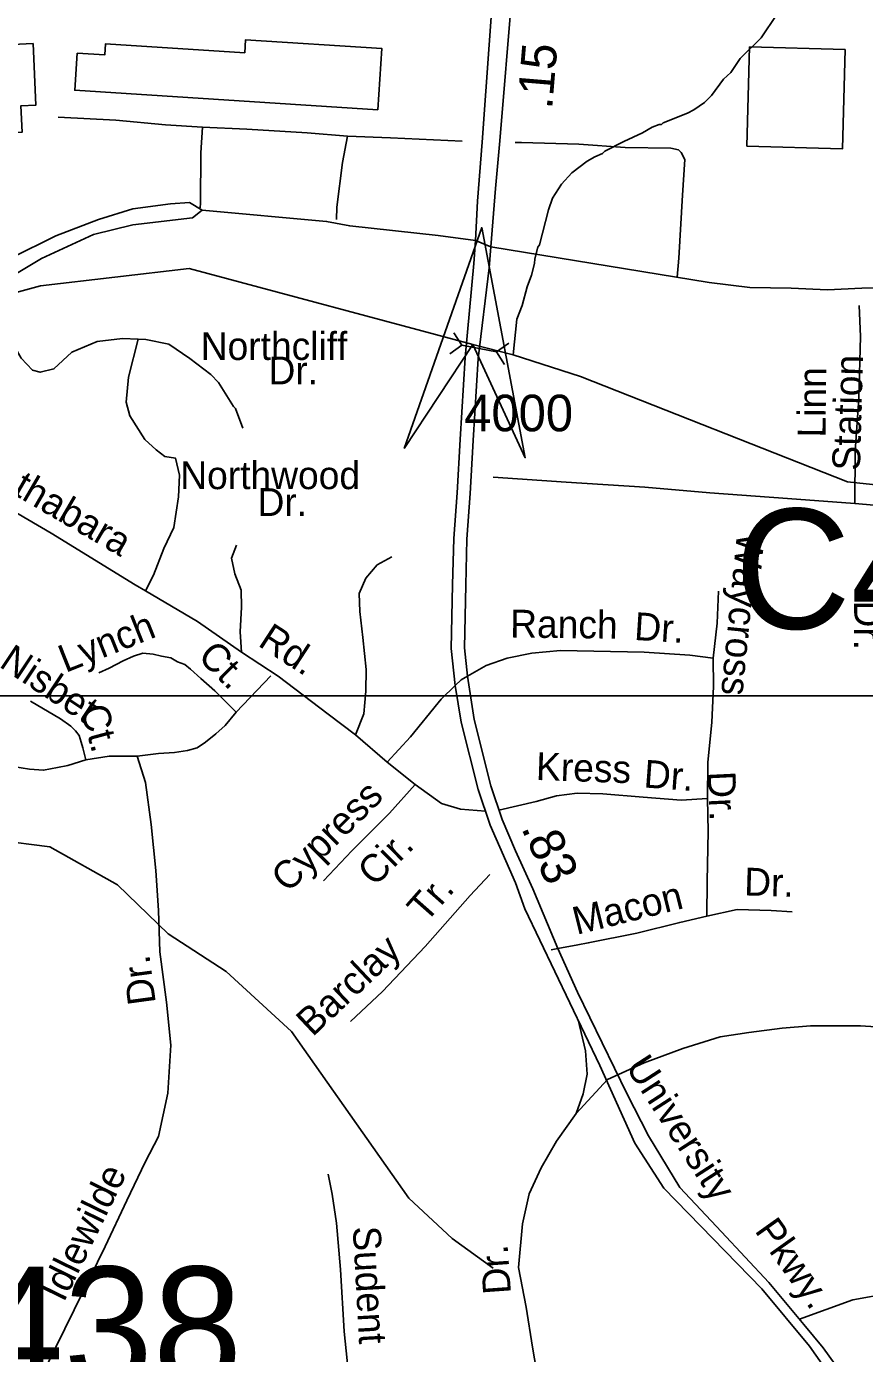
# Model space of a CAD drawing. Extents: x 1547597 to 1699558, y 810033 to 920809.
# Drawn here: x 1620780 to 1623642, y 872502 to 877036 of the extents above; entities that cross this region are included whole.
import ezdxf

# ---------------------------------------------------------------- set-up
doc = ezdxf.new("R2010")
doc.units = 0
for name, color, linetype in [('Exist Cultural Warehouse Building Footprint', 7, 'Continuous'), ('Exist Hydrographic Creek Single Shore', 7, 'Continuous'), ('Exist Hydrographic Misc Water Feature', 7, 'Continuous'), ('Exist Road Non-System Type 51', 7, 'Continuous'), ('Exist Road Non-System Type 51 Label', 7, 'Continuous'), ('Exist Road Primary US Structure Non-Sys NCDOT Number Label', 7, 'Continuous'), ('Exist Road Secondary Mileage Hundredths English Label', 7, 'Continuous'), ('Exist Road Secondary Structure Culvert Attributed CELL', 7, 'Continuous'), ('Exist Road Secondary Structure Culvert CELL', 7, 'Continuous'), ('Exist Road Secondary Structure Culvert Number Label', 7, 'Continuous'), ('Exist Road Secondary Type 51 Divided Attributed', 7, 'Continuous'), ('Exist Road Secondary Type 51 Label', 7, 'Continuous'), ('Exist Road Secondary Type 51 Number Label', 7, 'Continuous'), ('Exist Road Secondary Type 51 Undivided 4 Lane Attributed', 7, 'Continuous'), ('Map Preparation Inset Cut Line', 7, 'Continuous')]:
    doc.layers.add(name, color=color, linetype=linetype)

msp = doc.modelspace()

# ---------------------------------------------------------------- linework, layer by layer
at = {"layer": 'Exist Cultural Warehouse Building Footprint'}
for points in [[(1620497.4, 876963.6), (1620802.1, 876977.9), (1620811.9, 876768.2), (1620760.3, 876765.8), (1620764.6, 876675), (1620577.2, 876666.2), (1620573.1, 876754.3), (1620507.3, 876751.2)], [(1621980.3, 876751.7), (1620944.5, 876818.9), (1620952.7, 876945.3), (1621046.9, 876939.2), (1621049.4, 876977.7), (1621525.1, 876946.8), (1621528, 876991.4), (1621993.8, 876961.2)], [(1623240.7, 876627.5), (1623250.1, 876966.9), (1623576.3, 876957.9), (1623566.9, 876618.4)]]:
    msp.add_lwpolyline(points, close=True, dxfattribs=at)
at = {"layer": 'Exist Hydrographic Creek Single Shore'}
for points in [[(1625135.8, 874851.7), (1624912.8, 875043.4), (1624798.8, 875180.3), (1624620.8, 875617.2), (1624505.9, 875734.5), (1624339.8, 875777.2), (1624113.8, 875712.9), (1623953.9, 875634.1), (1623810.8, 875518.8), (1623701.8, 875468.5), (1623584.8, 875480.7), (1622672.8, 875840.6), (1622442.4, 875914.4), (1622304.7, 875950.4), (1621335.8, 876209.2), (1620826.8, 876150.6), (1620466.7, 876052.8), (1620099.8, 876043.9), (1619836.3, 876135.7), (1619435.7, 876261), (1619276.8, 876228), (1619089.8, 875956)], [(1622373.8, 872793.7), (1622233.8, 872895.1), (1622085.8, 873032.7), (1621684.7, 873602.3), (1621461.8, 873807), (1621263.8, 873935.7), (1621090.8, 874103.3), (1620858.8, 874232.9), (1620500.8, 874279.4), (1620336.7, 874453.5), (1620263.7, 874606), (1620256.8, 874724.3), (1620167.8, 874900.1), (1619846.8, 875228.4), (1619528.7, 875750.2), (1619355.8, 875927.8), (1619297.7, 875951.8), (1619113.8, 875929.4), (1619089.8, 875956)]]:
    msp.add_lwpolyline(points, dxfattribs=at)
at = {"layer": 'Exist Hydrographic Misc Water Feature'}
msp.add_lwpolyline([(1623342.7, 877077), (1623289.4, 876997.8), (1623218.3, 876927.1), (1623185.6, 876879.6), (1623161.2, 876856), (1623120.3, 876800.8), (1623096, 876777.2), (1623059.6, 876751.8), (1623037.5, 876740.2), (1622954.9, 876707.6), (1622948.9, 876701.6), (1622940.9, 876701.7), (1622916.7, 876692.2), (1622884.4, 876672.7), (1622820, 876643.8), (1622755.5, 876610.9), (1622747.3, 876603), (1622721.2, 876591.5), (1622694.9, 876575.9), (1622642.3, 876536.8), (1622607.8, 876497.4), (1622577, 876449.9), (1622562.4, 876410.1), (1622532.5, 876290.7), (1622526.4, 876282.8), (1622515.7, 876243), (1622515.5, 876227), (1622504.9, 876187.1), (1622490.2, 876147.4), (1622473.2, 876083.7), (1622454.4, 876036), (1622442.4, 875914.4)], dxfattribs=at)
at = {"layer": 'Exist Road Non-System Type 51'}
for p, q in [((1622349.9, 874853), (1622285.6, 874816.3)), ((1622264.1, 874804.1), (1622244.4, 874784.9)), ((1622285.6, 874816.3), (1622264.1, 874804.1)), ((1622012.1, 874522.5), (1621903.1, 874615.7)), ((1622107.9, 874446.4), (1622012.1, 874522.5)), ((1622594.6, 873885.4), (1622571.8, 873881.1)), ((1622663.1, 873898.1), (1622594.6, 873885.4))]:
    msp.add_line(p, q, dxfattribs=at)
for points in [[(1621380.6, 876693), (1621254.6, 876700.5), (1621084.9, 876716.4), (1620887.2, 876726.6)], [(1621380.6, 876693), (1621375.6, 876605), (1621373.7, 876433.2), (1621373.2, 876417.2)], [(1621875.8, 876661.3), (1621738, 876672.9), (1621532.3, 876685.3), (1621380.6, 876693)], [(1621875.8, 876661.3), (1621858.8, 876571.6), (1621840.1, 876418.6), (1621838.2, 876377)], [(1622268.2, 876644.8), (1622023.6, 876655.7), (1621875.8, 876661.3)], [(1622449, 876640.6), (1622471.1, 876640.6), (1622667.1, 876634.4), (1622824.8, 876622.6), (1622980.6, 876620.9), (1623006.5, 876614.5), (1623016.5, 876606.3), (1623028.3, 876582.3), (1623021, 876460.3), (1623008.6, 876244.7), (1623002.2, 876179.6)], [(1623624.3, 876083.7), (1623629.1, 875977.5), (1623622.8, 875765.7), (1623610.8, 875585.8), (1623609.8, 875406)], [(1620702.4, 876030.3), (1620704.3, 876018), (1620726.4, 875964.4), (1620761.5, 875903.6), (1620800.4, 875862.5), (1620826.7, 875855), (1620873.3, 875866.5), (1620934.1, 875923.7), (1621021, 875960.1), (1621107.3, 875970.2), (1621160.7, 875968.2)], [(1621160.7, 875968.2), (1621128.2, 875838.2), (1621119.8, 875752.6), (1621132.1, 875706), (1621183.4, 875624.8), (1621222.4, 875590.4), (1621252.6, 875567.7), (1621288, 875561.5), (1621302.1, 875503.9), (1621298.5, 875429.1), (1621283, 875324), (1621248.4, 875252.6), (1621213.4, 875161.4), (1621186.3, 875107.6)], [(1621160.7, 875968.2), (1621186.7, 875967.3), (1621265.9, 875951.2), (1621337.7, 875902.3), (1621409.4, 875846.8), (1621435.3, 875819.5), (1621486.6, 875738.3), (1621493.1, 875731.5), (1621518.2, 875664.5)], [(1621186.3, 875107.6), (1621151.3, 875128.1), (1620863.3, 875305.3), (1620670.7, 875417.4), (1620517.8, 875505.2), (1620360.8, 875589), (1620282.7, 875629.1), (1620147.5, 875706.4)], [(1622374.3, 875496.1), (1622622.7, 875478.9), (1622892.4, 875461.8), (1623114.1, 875443.3), (1623379.7, 875424.1), (1623609.8, 875406)], [(1623609.8, 875406), (1623728.1, 875396.4), (1623863.6, 875390.3)], [(1621496.6, 875264.2), (1621480.1, 875220.3), (1621491.4, 875166.2), (1621512.9, 875110), (1621514.1, 875051.9), (1621509.2, 874968.1), (1621514.4, 874898)], [(1622027.7, 875224), (1621977.5, 875196.6), (1621939, 875151.1), (1621916.5, 875099.4), (1621917.9, 875037.3), (1621928.7, 874949.2), (1621939.4, 874839.1), (1621938.8, 874765.3), (1621932, 874687.4), (1621903.1, 874615.7)], [(1621514.4, 874898), (1621363.7, 875003.7), (1621186.3, 875107.6)], [(1623143.8, 875107.4), (1623138.6, 874997.5), (1623125.3, 874877.7)], [(1621496.3, 874693.3), (1621422.8, 874766.8), (1621374.8, 874808.4), (1621339.7, 874840.3), (1621320.5, 874856.3), (1621295, 874865.9), (1621272.6, 874878.7), (1621240.6, 874885.1), (1621211.9, 874891.5), (1621176.7, 874894.7), (1621144.8, 874885.1), (1621109.6, 874869.1), (1621061.7, 874843.5), (1621026.5, 874827.5)], [(1621903.1, 874615.7), (1621809.9, 874686.7), (1621639.4, 874816.6), (1621514.4, 874898)], [(1623125.3, 874877.7), (1623045.5, 874888.5), (1622889.6, 874898.3), (1622717.8, 874902.4), (1622603.9, 874903.7), (1622505.9, 874894.7), (1622421.7, 874877.8), (1622349.9, 874853)], [(1623125.3, 874877.7), (1623126.2, 874781.6), (1623120.9, 874659.8), (1623107.3, 874522), (1623106, 874398)], [(1621614.5, 874818), (1621496.3, 874693.3)], [(1622244.4, 874784.9), (1622196.3, 874738.3), (1622185.4, 874724.9)], [(1620981.8, 874530.2), (1620972.2, 874571.8), (1620965.8, 874590.9), (1620959.4, 874613.3), (1620946.7, 874629.3), (1620930.7, 874645.3), (1620895.5, 874670.9), (1620793.3, 874731.6)], [(1622185.4, 874724.9), (1622090.9, 874609.5), (1622012.1, 874522.5)], [(1621496.3, 874693.3), (1621457.9, 874648.5), (1621426, 874619.7), (1621390.8, 874590.9), (1621362.1, 874571.8), (1621330.1, 874562.2), (1621285.4, 874555.8), (1621231, 874552.6), (1621157.7, 874543)], [(1620724.9, 872197.8), (1620768, 872289.4), (1620847.7, 872458.3), (1620941.9, 872651.3), (1621048.1, 872867.9), (1621122, 873025.1), (1621185.3, 873156.2), (1621230.3, 873243.8), (1621262, 873391.7), (1621273.1, 873555.6), (1621257.4, 873702.3), (1621234.5, 873874.9), (1621231, 874015.4), (1621221.5, 874152.9), (1621205.5, 874309.6), (1621186.3, 874453.5), (1621157.7, 874543)], [(1620981.8, 874530.2), (1620921.1, 874511), (1620885.9, 874504.6), (1620838, 874495), (1620790.1, 874498.2), (1620732.6, 874507.8)], [(1621157.7, 874543), (1621061.7, 874543), (1620981.8, 874530.2)], [(1622107.9, 874446.4), (1622020.1, 874348.4), (1621890.7, 874220), (1621793.7, 874117.1)], [(1622347.1, 874355.7), (1622261.8, 874361.6), (1622196.8, 874381.4), (1622107.9, 874446.4)], [(1623106, 874398), (1623016, 874393), (1622886.1, 874402.5), (1622748.3, 874414.1), (1622660.5, 874417), (1622590.3, 874407.9), (1622520.2, 874388.7), (1622393.7, 874358.7)], [(1623106, 874398), (1623108.7, 874286.1), (1623104.8, 874116), (1623103.4, 873996.2)], [(1622363, 874138.6), (1622294.8, 874067.3), (1622141, 873893.1), (1621995.4, 873738.9), (1621886.2, 873636.1)], [(1623103.4, 873996.2), (1623011.3, 873975.3), (1622864.9, 873938.8), (1622698.7, 873904.8), (1622663.1, 873898.1)], [(1623395.5, 874010.9), (1623323.5, 874015.5), (1623207.7, 874018.9), (1623103.4, 873996.2)], [(1622664.3, 873642.3), (1622689.8, 873536.1), (1622695.5, 873456.8), (1622681.3, 873388.8), (1622657.3, 873322.3)], [(1622657.3, 873322.3), (1622764.8, 873438.4), (1622889.3, 873495), (1623022.3, 873544.6), (1623149.7, 873584.2), (1623247.3, 873598.4), (1623361.1, 873613.9), (1623458.6, 873621.3), (1623629.3, 873621.3), (1623717, 873616.4), (1623760.9, 873616.4)], [(1622657.3, 873322.3), (1622590.8, 873227.4), (1622538.2, 873136.8), (1622497.4, 873047.3), (1622474.1, 872945.6), (1622460.5, 872795.9), (1622486.2, 872659.9), (1622508.5, 872523.9), (1622536.1, 872363.7), (1622563.6, 872224.2), (1622580.8, 872129.5), (1622594.6, 872055.5)], [(1621810.6, 873115.1), (1621823.8, 873047), (1621838.6, 872946.9), (1621852.8, 872788.9), (1621864.5, 872576.7), (1621879, 872444.5), (1621881.4, 872414.3), (1621878.5, 872388.5), (1621873.7, 872371.8), (1621862, 872354.8), (1621823.7, 872323.2), (1621805.4, 872297.6), (1621797.6, 872268.7), (1621796.6, 872227.7), (1621806.8, 872061.6), (1621804, 871983.5)], [(1623729.6, 872708.7), (1623602.7, 872685.7), (1623420.3, 872619)]]:
    msp.add_lwpolyline(points, dxfattribs=at)
at = {"layer": 'Exist Road Secondary Structure Culvert Attributed CELL'}
msp.add_lwpolyline([(1622070.3, 875594.2), (1622334.7, 876349.2), (1622483.3, 875563.1), (1622304.7, 875950.4)], close=True, dxfattribs=at)
at = {"layer": 'Exist Road Secondary Structure Culvert CELL'}
for p, q in [((1622239.7, 875990.2), (1622267, 875947.4)), ((1622225.8, 875917.8), (1622267, 875947.4)), ((1622267, 875947.4), (1622385.8, 875924.6)), ((1622427, 875954.2), (1622385.8, 875924.6)), ((1622413.1, 875881.8), (1622385.8, 875924.6))]:
    msp.add_line(p, q, dxfattribs=at)
at = {"layer": 'Exist Road Secondary Type 51 Divided Attributed'}
for points in [[(1622418.9, 877824.7), (1622416.5, 877777.5), (1622398.2, 877507.5), (1622372.7, 877149.8), (1622335.9, 876641.6), (1622320.8, 876440.2), (1622313.2, 876305.1)], [(1622365.4, 876283.5), (1622382.1, 876482.7), (1622396.3, 876645.6), (1622439, 877155.3)], [(1621379.5, 876408.5), (1621336.7, 876435.5), (1621271, 876430.3), (1621142.8, 876413.2), (1621025.2, 876376.8), (1620879.9, 876321.2), (1620728.1, 876246.4), (1620552.8, 876133), (1620452.4, 876045.3), (1620245, 875844.3), (1620121.4, 875715.1), (1619867.3, 875464), (1619644.4, 875259.7), (1619453.1, 875054), (1619290.2, 874829.4), (1619154.3, 874613.5), (1619033.3, 874399.6), (1618904.4, 874118.8), (1618817.7, 873926), (1618746.4, 873717.7), (1618674.9, 873489), (1618620.3, 873294.5)], [(1618678.8, 873286.3), (1618738.5, 873494.8), (1618775.2, 873624.6), (1618902.3, 873971.7), (1619069.7, 874354.3), (1619175.7, 874551), (1619291.3, 874749.7), (1619428.2, 874938.7), (1619583.4, 875114.9), (1619812.7, 875346.4), (1620127.9, 875653.9), (1620280.1, 875794.7), (1620472.8, 875981.8), (1620645.6, 876133.3), (1620830.6, 876243.2), (1621007.9, 876326.2), (1621142.8, 876358.9), (1621346.2, 876382.2), (1621379.5, 876408.5)], [(1622313.2, 876305.1), (1622307.4, 876227), (1622277.8, 875905.2), (1622260.7, 875624.9), (1622250.6, 875443.4), (1622239, 875287.2), (1622235.2, 875128.7), (1622230.7, 874911.3), (1622244.4, 874784.9), (1622264.4, 874659.5), (1622322.2, 874429.1), (1622363.3, 874307.8), (1622450.3, 874110.3), (1622482.2, 874021.9), (1622737.8, 873485.9), (1622858, 873220.2), (1622956.8, 873067), (1623292.1, 872723), (1623454.9, 872527.1), (1623627.5, 872280.7)], [(1623582.8, 872406.9), (1623501.4, 872521.3), (1623435.5, 872600.8), (1623315.4, 872744.3), (1623154.5, 872917.7), (1623011.1, 873068.9), (1622904.5, 873245.4), (1622830.8, 873390.8), (1622662.3, 873736.2), (1622594.6, 873885.4), (1622509.2, 874089.9), (1622450, 874219.7), (1622404.4, 874327.1), (1622365.5, 874441.9), (1622308.6, 874668.5), (1622285.6, 874816.3), (1622275.9, 874913.1), (1622280.3, 875127.7), (1622284, 875285), (1622295.6, 875440.6), (1622305.7, 875622.3), (1622322.8, 875901.7), (1622359.8, 876211.6), (1622365.4, 876283.5)]]:
    msp.add_lwpolyline(points, dxfattribs=at)
at = {"layer": 'Exist Road Secondary Type 51 Undivided 4 Lane Attributed'}
for points in [[(1622313.2, 876305.1), (1622186.4, 876322.4), (1621883.9, 876355.2), (1621804.9, 876370.6), (1621379.5, 876408.5)], [(1622365.4, 876283.5), (1622313.2, 876305.1)], [(1623789.9, 876144.4), (1623633, 876141.9), (1623516.5, 876136.8), (1623392.4, 876141.9), (1623250.6, 876144.4), (1623111.4, 876162.1), (1622365.4, 876283.5)]]:
    msp.add_lwpolyline(points, dxfattribs=at)
at = {"layer": 'Map Preparation Inset Cut Line'}
for points in [[(1633724, 874749.3), (1571208, 874749.3), (1571208, 917817.4), (1633724, 917817.4)], [(1633724, 874749.3), (1571208, 874749.3), (1571208, 831307.2), (1633724, 831307.2)]]:
    msp.add_lwpolyline(points, close=True, dxfattribs=at)

# ---------------------------------------------------------------- texts
at = {"layer": 'Exist Road Non-System Type 51 Label'}
for s, p in [('Northcliff', (1621374.7, 875897)), ('Dr.', (1621606.3, 875813.7)), ('Northwood', (1621304.8, 875455.6)), ('Dr.', (1621568.8, 875364))]:
    msp.add_text(s, height=95, dxfattribs=at).set_placement(p)
for s, rotation, p in [('Station', 88.4573, (1623626.8, 875517.9)), ('Linn', 89.365, (1623509.2, 875631.7)), ('Bethabara', 329.7861, (1620594.9, 875518.5)), ('Waycross', 264.3614, (1623207.3, 875309.8)), ('Dr.', 270, (1623607.2, 875075.1)), ('Lynch', 21.6817, (1620912.6, 874827.1)), ('Ranch', 359.3395, (1622431.4, 874948.8)), ('Dr.', 356.4137, (1622853.9, 874940.5)), ('Rd.', 326.9359, (1621566.6, 874922.7)), ('Ct.', 315.0536, (1621360.8, 874879.5)), ('Nisbet', 326.378, (1620682.4, 874851.1)), ('Ct.', 285.0324, (1620963, 874706.2)), ('Kress', 358.0523, (1622519, 874461.8)), ('Dr.', 355.8421, (1622886.2, 874436.4)), ('Dr.', 272.8109, (1623106.2, 874489.4)), ('Cypress', 44.7704, (1621673, 874073.4)), ('Cir.', 44.7704, (1621968.6, 874094.2)), ('Dr.', 358.3414, (1623230.4, 874067.5)), ('Tr.', 48.5515, (1622143.6, 873970.4)), ('Macon', 13.9788, (1622658.9, 873932.2)), ('Barclay', 43.2972, (1621756.7, 873581.7)), ('Dr.', 97.7033, (1621221.6, 873699.8)), ('Idlewilde', 63.9916, (1620907.1, 872674)), ('Sudent', 273.1563, (1621894, 872934.7)), ('Dr.', 94.0847, (1622434.9, 872707.4)), ('Dr.', 94.0847, (1622434.9, 872707.4))]:
    msp.add_text(s, height=95, rotation=rotation, dxfattribs=at).set_placement(p)
at = {"layer": 'Exist Road Primary US Structure Non-Sys NCDOT Number Label'}
msp.add_text('H438', height=410.1, dxfattribs=at).set_placement((1620205.4, 872388.7))
at = {"layer": 'Exist Road Secondary Mileage Hundredths English Label'}
for s, rotation, p in [('.15', 85.2092, (1622575, 876751.8)), ('.83', 294.4943, (1622468.4, 874298))]:
    msp.add_text(s, height=120, rotation=rotation, dxfattribs=at).set_placement(p)
at = {"layer": 'Exist Road Secondary Structure Culvert Number Label'}
msp.add_text('C415', height=410.1, dxfattribs=at).set_placement((1623199.1, 874978.4))
at = {"layer": 'Exist Road Secondary Type 51 Label'}
for s, rotation, p in [('University', 302.9, (1622824.4, 873481.7)), ('Pkwy.', 305.4618, (1623265, 872921.5))]:
    msp.add_text(s, height=95, rotation=rotation, dxfattribs=at).set_placement(p)
at = {"layer": 'Exist Road Secondary Type 51 Number Label'}
msp.add_text('4000', height=125, dxfattribs=at).set_placement((1622275, 875653.3))

doc.saveas('drawing.dxf')
